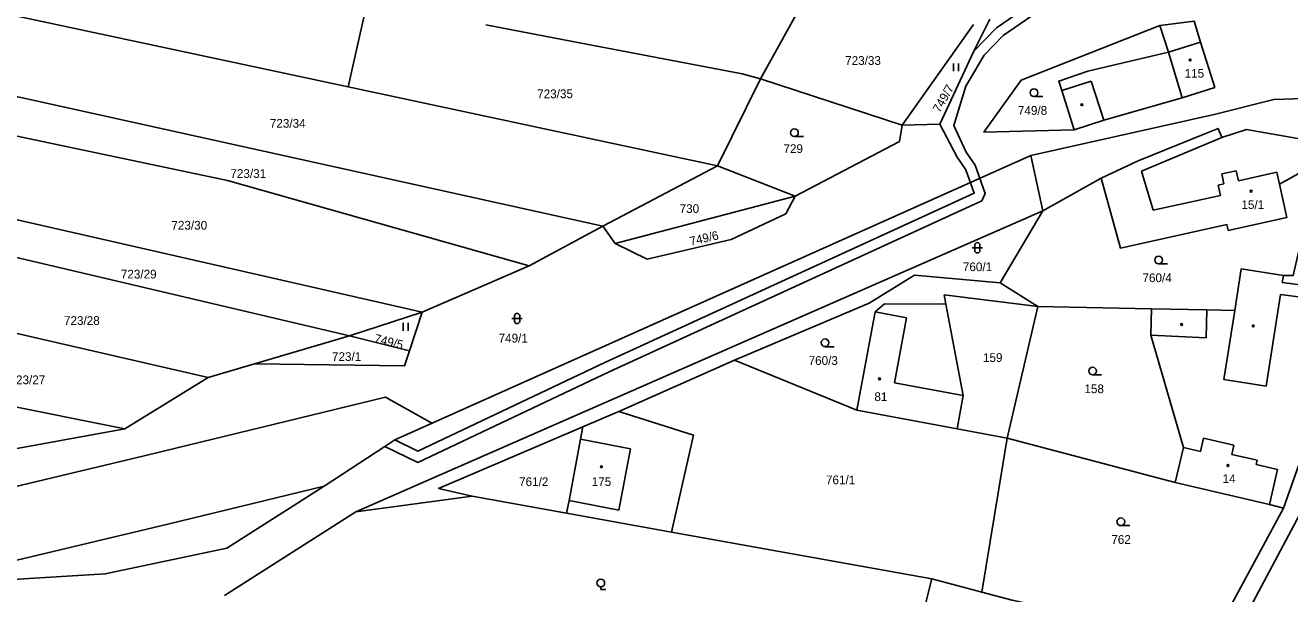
# Model space of a CAD drawing. Extents: x -776734 to -748832, y -1118122 to -976986.
# Drawn here: x -751315.3 to -751069.4, y -1113445.4 to -1113334.7 of the extents above; entities that cross this region are included whole.
import ezdxf

# ---------------------------------------------------------------- set-up
doc = ezdxf.new("R2010")
doc.units = 0
for name, color, linetype in [('KM_Hranice parcel', 7, 'Continuous'), ('KM_Parcelní čísla', 7, 'Continuous'), ('KM_Vnitřní kresba', 7, 'Continuous'), ('KM_Věcná břemena k části', 7, 'Continuous'), ('KM_Značky budov', 7, 'Continuous'), ('KM_Značky kultur', 7, 'Continuous')]:
    doc.layers.add(name, color=color, linetype=linetype)

msp = doc.modelspace()

# ---------------------------------------------------------------- linework, layer by layer
at = {"layer": 'KM_Hranice parcel'}
for p, q in [((-751162.51, -1113327.26), (-751172.37, -1113345.17)), ((-751252.56, -1113346.73), (-751324.93, -1113331.23)), ((-751248.82, -1113330.31), (-751252.56, -1113346.73)), ((-751127.75, -1113333.55), (-751130.83, -1113339.74)), ((-751130.9, -1113334.57), (-751144.8, -1113354.15)), ((-751130.83, -1113339.74), (-751137.47, -1113353.96)), ((-751203.01, -1113373.81), (-751327.85, -1113346.23)), ((-751172.37, -1113345.17), (-751180.69, -1113362.12)), ((-751144.8, -1113354.15), (-751172.37, -1113345.17)), ((-751180.69, -1113362.12), (-751252.56, -1113346.73)), ((-751137.47, -1113353.96), (-751144.8, -1113354.15)), ((-751085.94, -1113355.88), (-751098.87, -1113361.1)), ((-751243.46, -1113415.45), (-751119.75, -1113360.08)), ((-751119.75, -1113360.08), (-751117.46, -1113370.84)), ((-751098.87, -1113361.1), (-751106.11, -1113364.5)), ((-751203.01, -1113373.81), (-751180.69, -1113362.12)), ((-751180.69, -1113362.12), (-751165.63, -1113368.02)), ((-751106.11, -1113364.5), (-751117.46, -1113370.84)), ((-751165.63, -1113368.02), (-751200.59, -1113377.23)), ((-751238.16, -1113390.56), (-751332.29, -1113369.12)), ((-751117.46, -1113370.84), (-751251.04, -1113429.42)), ((-751125.74, -1113384.84), (-751117.46, -1113370.84)), ((-751252.27, -1113395.16), (-751333.64, -1113376.06)), ((-751203.01, -1113373.81), (-751217.31, -1113381.55)), ((-751200.59, -1113377.23), (-751203.01, -1113373.81)), ((-751217.31, -1113381.55), (-751238.16, -1113390.56)), ((-751118.44, -1113389.45), (-751125.74, -1113384.84)), ((-751279.75, -1113403.29), (-751336.4, -1113390.28)), ((-751238.16, -1113390.56), (-751252.27, -1113395.16)), ((-751238.16, -1113390.56), (-751240.62, -1113398.09)), ((-751118.44, -1113389.45), (-751124.35, -1113415.08)), ((-751096.33, -1113389.91), (-751118.44, -1113389.45)), ((-751252.27, -1113395.16), (-751270.77, -1113400.65)), ((-751240.62, -1113398.09), (-751252.27, -1113395.16)), ((-751270.77, -1113400.65), (-751279.75, -1113403.29)), ((-751199.91, -1113409.93), (-751177.41, -1113399.94)), ((-751177.41, -1113399.94), (-751153.63, -1113409.64)), ((-751295.97, -1113413.27), (-751339.18, -1113404.6)), ((-751279.75, -1113403.29), (-751295.97, -1113413.27)), ((-751199.91, -1113409.93), (-751206.88, -1113412.91)), ((-751153.63, -1113409.64), (-751134.08, -1113413.27)), ((-751206.88, -1113412.91), (-751207.33, -1113415.29)), ((-751295.97, -1113413.27), (-751326.88, -1113418.94)), ((-751207.33, -1113415.29), (-751209.58, -1113427.24)), ((-751134.08, -1113413.27), (-751124.35, -1113415.08)), ((-751129.31, -1113445.07), (-751124.35, -1113415.08)), ((-751124.35, -1113415.08), (-751091.7, -1113423.74)), ((-751063.84, -1113423.01), (-751081.35, -1113456)), ((-751228.44, -1113426.4), (-751251.04, -1113429.42)), ((-751210.05, -1113429.71), (-751228.44, -1113426.4)), ((-751209.58, -1113427.24), (-751210.05, -1113429.71)), ((-751251.04, -1113429.42), (-751276.6, -1113445.7)), ((-751210.05, -1113429.71), (-751189.64, -1113433.39)), ((-751139.01, -1113442.51), (-751189.64, -1113433.39)), ((-751139.01, -1113442.51), (-751141.83, -1113453.45)), ((-751129.31, -1113445.07), (-751139.01, -1113442.51))]:
    msp.add_line(p, q, dxfattribs=at)
for points in [[(-751090.32, -1113348.86), (-751084.01, -1113346.83), (-751086.77, -1113338), (-751088.04, -1113333.92), (-751094.66, -1113334.76)], [(-751172.37, -1113345.17), (-751175.89, -1113344.21), (-751209.22, -1113337.81), (-751225.77, -1113334.67)], [(-751111.32, -1113355.08), (-751128.9, -1113355.52), (-751121.67, -1113345.4), (-751094.66, -1113334.76)], [(-751094.66, -1113334.76), (-751093.03, -1113339.96), (-751108.67, -1113343.66), (-751114.36, -1113345.6), (-751113.77, -1113347.44), (-751111.32, -1113355.08)], [(-751119.75, -1113360.08), (-751084.12, -1113352.1), (-751072.49, -1113349.16), (-751058.82, -1113348.71), (-751053.99, -1113350), (-751040.41, -1113347.78)], [(-751111.32, -1113355.08), (-751105.57, -1113353.22), (-751090.32, -1113348.86)], [(-751217.31, -1113381.55), (-751276.03, -1113364.96), (-751329.3, -1113353.72)], [(-751165.63, -1113368.02), (-751145.34, -1113357.32), (-751144.8, -1113354.15)], [(-751063.05, -1113357.58), (-751077.86, -1113355.03), (-751082.6, -1113356.6), (-751083.35, -1113354.79), (-751085.94, -1113355.88)], [(-751106.11, -1113364.5), (-751102.34, -1113378.09), (-751081.63, -1113373.53), (-751081.37, -1113374.67), (-751069.99, -1113372.16), (-751071.42, -1113365.66), (-751063.72, -1113361.39)], [(-751070.67, -1113383.45), (-751068.76, -1113383.46), (-751063.72, -1113361.39)], [(-751165.63, -1113368.02), (-751167.44, -1113371.45), (-751178.07, -1113376.45), (-751194.42, -1113380.27), (-751200.59, -1113377.23)], [(-751177.41, -1113399.94), (-751151.22, -1113388.81), (-751142.37, -1113383.37), (-751125.74, -1113384.84)], [(-751070.67, -1113383.45), (-751078.87, -1113382.17), (-751080.13, -1113390.25), (-751085.52, -1113390.14), (-751096.33, -1113389.91)], [(-751065.04, -1113387.63), (-751066.43, -1113385.37), (-751070.88, -1113384.81), (-751070.67, -1113383.45)], [(-751118.44, -1113389.45), (-751136.63, -1113387.23), (-751136.3, -1113389)], [(-751136.3, -1113389), (-751148.25, -1113388.95), (-751150.08, -1113390.51), (-751153.63, -1113409.64)], [(-751134.08, -1113413.27), (-751132.95, -1113406.79), (-751136.3, -1113389)], [(-751096.33, -1113389.91), (-751096.46, -1113395.05), (-751090.11, -1113416.92), (-751091.7, -1113423.74)], [(-751070.65, -1113428.73), (-751060.88, -1113401.01), (-751050.57, -1113388.53)], [(-751270.77, -1113400.65), (-751241.59, -1113401.04), (-751240.62, -1113398.09)], [(-751189.64, -1113433.39), (-751185.37, -1113414.49), (-751199.91, -1113409.93)], [(-751228.44, -1113426.4), (-751234.95, -1113424.91), (-751206.88, -1113412.91)], [(-751257.21, -1113424.44), (-751245.42, -1113416.73), (-751243.46, -1113415.45)], [(-751346.94, -1113444.57), (-751338, -1113443.86), (-751299.77, -1113441.52), (-751276.13, -1113436.49), (-751257.21, -1113424.44)], [(-751091.7, -1113423.74), (-751073.38, -1113428.03), (-751070.65, -1113428.73)], [(-751086.27, -1113455.98), (-751083.26, -1113452.12), (-751070.65, -1113428.73)], [(-751086.27, -1113455.98), (-751112.27, -1113449.02), (-751123.42, -1113446.63), (-751129.31, -1113445.07)]]:
    msp.add_lwpolyline(points, dxfattribs=at)
at = {"layer": 'KM_Vnitřní kresba'}
for p, q in [((-751093.03, -1113339.96), (-751086.77, -1113338)), ((-751093.03, -1113339.96), (-751090.32, -1113348.86)), ((-751113.77, -1113347.44), (-751108.04, -1113345.59)), ((-751108.04, -1113345.59), (-751105.57, -1113353.22)), ((-751082.6, -1113356.6), (-751098.27, -1113363.12)), ((-751098.27, -1113363.12), (-751095.99, -1113370.73)), ((-751079.85, -1113363.03), (-751082.64, -1113363.65)), ((-751082.64, -1113363.65), (-751082.21, -1113365.6)), ((-751079.42, -1113364.99), (-751079.85, -1113363.03)), ((-751071.93, -1113363.33), (-751079.42, -1113364.99)), ((-751071.93, -1113363.33), (-751071.42, -1113365.66)), ((-751083.32, -1113365.85), (-751082.21, -1113365.6)), ((-751082.88, -1113367.84), (-751083.32, -1113365.85)), ((-751095.99, -1113370.73), (-751082.88, -1113367.84)), ((-751071.24, -1113387.14), (-751074.02, -1113404.96)), ((-751066.76, -1113387.73), (-751071.24, -1113387.14)), ((-751143.93, -1113391.65), (-751150.08, -1113390.51)), ((-751085.7, -1113395.56), (-751085.52, -1113390.14)), ((-751082.22, -1113403.69), (-751080.13, -1113390.25)), ((-751146.28, -1113404.31), (-751143.93, -1113391.65)), ((-751096.46, -1113395.05), (-751085.7, -1113395.56)), ((-751132.95, -1113406.79), (-751146.28, -1113404.31)), ((-751074.02, -1113404.96), (-751082.22, -1113403.69)), ((-751197.6, -1113417.15), (-751207.33, -1113415.29)), ((-751086.77, -1113417.7), (-751086.17, -1113415.12)), ((-751086.17, -1113415.12), (-751080.28, -1113416.49)), ((-751199.88, -1113429.09), (-751197.6, -1113417.15)), ((-751090.11, -1113416.92), (-751086.77, -1113417.7)), ((-751080.28, -1113416.49), (-751080.68, -1113418.25)), ((-751080.68, -1113418.25), (-751075.78, -1113419.39)), ((-751075.78, -1113419.39), (-751075.98, -1113420.22)), ((-751075.98, -1113420.22), (-751071.79, -1113421.19)), ((-751073.38, -1113428.03), (-751071.79, -1113421.19)), ((-751209.58, -1113427.24), (-751199.88, -1113429.09))]:
    msp.add_line(p, q, dxfattribs=at)
at = {"layer": 'KM_Věcná břemena k části'}
for points in [[(-751117.16, -1113328.77), (-751126.44, -1113335.2), (-751130.83, -1113339.74), (-751137.47, -1113353.96), (-751134.08, -1113360.42), (-751132.41, -1113362.87), (-751130.77, -1113367.4), (-751202.6, -1113400.4), (-751238.96, -1113417.6), (-751243.46, -1113415.45), (-751236.23, -1113412.21), (-751236.72, -1113411.94), (-751245.3, -1113407.14), (-751290.86, -1113418.21), (-751344.3, -1113430.98)], [(-751338, -1113443.86), (-751287.58, -1113431.83), (-751257.21, -1113424.44), (-751245.42, -1113416.73), (-751238.96, -1113419.82), (-751201.76, -1113402.22), (-751129.32, -1113368.93), (-751128.63, -1113367.45), (-751130.61, -1113361.95), (-751132.34, -1113359.42), (-751134.78, -1113354.25), (-751132.42, -1113346.56), (-751128.85, -1113340.57), (-751125.14, -1113336.74), (-751116.26, -1113330.59)]]:
    msp.add_lwpolyline(points, dxfattribs=at)
at = {"layer": 'KM_Značky budov'}
for centre in [(-751088.7968, -1113341.4892), (-751109.8568, -1113350.1992), (-751076.9368, -1113367.0092), (-751090.4568, -1113392.9692), (-751076.5168, -1113393.2592), (-751149.1968, -1113403.5392), (-751081.4468, -1113420.4192), (-751203.2868, -1113420.6592)]:
    msp.add_circle(centre, 0.175, dxfattribs=at)
at = {"layer": 'KM_Značky kultur'}
for p, q in [((-751134.841, -1113343.68), (-751134.841, -1113342.18)), ((-751133.84, -1113343.68), (-751133.84, -1113342.18)), ((-751119.163, -1113348.6), (-751117.413, -1113348.6)), ((-751165.743, -1113356.39), (-751163.993, -1113356.39)), ((-751131.181, -1113378.041), (-751129.179, -1113378.041)), ((-751130.681, -1113377.541), (-751130.681, -1113378.542)), ((-751129.679, -1113378.542), (-751129.679, -1113377.541)), ((-751094.933, -1113381.18), (-751093.183, -1113381.18)), ((-751241.851, -1113394.18), (-751241.851, -1113392.68)), ((-751240.85, -1113394.18), (-751240.85, -1113392.68)), ((-751220.681, -1113391.811), (-751218.679, -1113391.811)), ((-751220.181, -1113391.311), (-751220.181, -1113392.312)), ((-751219.179, -1113392.312), (-751219.179, -1113391.311)), ((-751159.793, -1113397.29), (-751158.043, -1113397.29)), ((-751107.763, -1113402.79), (-751106.013, -1113402.79)), ((-751102.263, -1113432.13), (-751100.513, -1113432.13)), ((-751203.41, -1113444.042), (-751203.41, -1113444.54)), ((-751203.41, -1113444.54), (-751202.409, -1113444.54))]:
    msp.add_line(p, q, dxfattribs=at)
for centre in [(-751119.1629, -1113347.8498), (-751165.7429, -1113355.6398), (-751094.9329, -1113380.4298), (-751159.7929, -1113396.5398), (-751107.7629, -1113402.0398), (-751102.2629, -1113431.3798), (-751203.4093, -1113443.2909)]:
    msp.add_circle(centre, 0.75, dxfattribs=at)
for centre, start, end in [((-751130.18, -1113377.5409), 0, 180), ((-751130.18, -1113378.5409), 180, 359.987886), ((-751219.68, -1113391.3109), 0, 180), ((-751219.68, -1113392.3109), 180, 359.987886)]:
    msp.add_arc(centre, 0.5, start, end, dxfattribs=at)

# ---------------------------------------------------------------- texts
at = {"layer": 'KM_Parcelní čísla'}
for s, p in [('723/33', (-751155.887, -1113342.44)), ('115', (-751089.87, -1113344.93)), ('723/35', (-751215.777, -1113348.92)), ('749/8', (-751122.29, -1113352.15)), ('723/34', (-751267.767, -1113354.67)), ('729', (-751167.885, -1113359.59)), ('723/31', (-751275.447, -1113364.44)), ('15/1', (-751078.82, -1113370.5)), ('730', (-751188.075, -1113371.27)), ('723/30', (-751286.917, -1113374.51)), ('760/1', (-751132.99, -1113382.59)), ('723/29', (-751296.747, -1113384.02)), ('760/4', (-751098.06, -1113384.73)), ('723/28', (-751307.807, -1113393.06)), ('749/1', (-751223.278, -1113396.48)), ('723/1', (-751255.688, -1113400.08)), ('760/3', (-751162.99, -1113400.84)), ('159', (-751129.09, -1113400.26)), ('723/27', (-751318.397, -1113404.6)), ('158', (-751109.35, -1113406.34)), ('81', (-751150.2, -1113407.88)), ('761/2', (-751219.3, -1113424.43)), ('175', (-751205.17, -1113424.41)), ('761/1', (-751159.62, -1113424.07)), ('14', (-751082.48, -1113423.85)), ('762', (-751104.12, -1113435.68))]:
    msp.add_text(s, height=1.7, dxfattribs=at).set_placement(p)
for s, rotation, p in [('749/7', 59.999997, (-751137.493, -1113351.851)), ('749/6', 13, (-751185.912, -1113377.65)), ('749/5', 346, (-751247.576, -1113396.446))]:
    msp.add_text(s, height=1.7, rotation=rotation, dxfattribs=at).set_placement(p)

doc.saveas('drawing.dxf')
